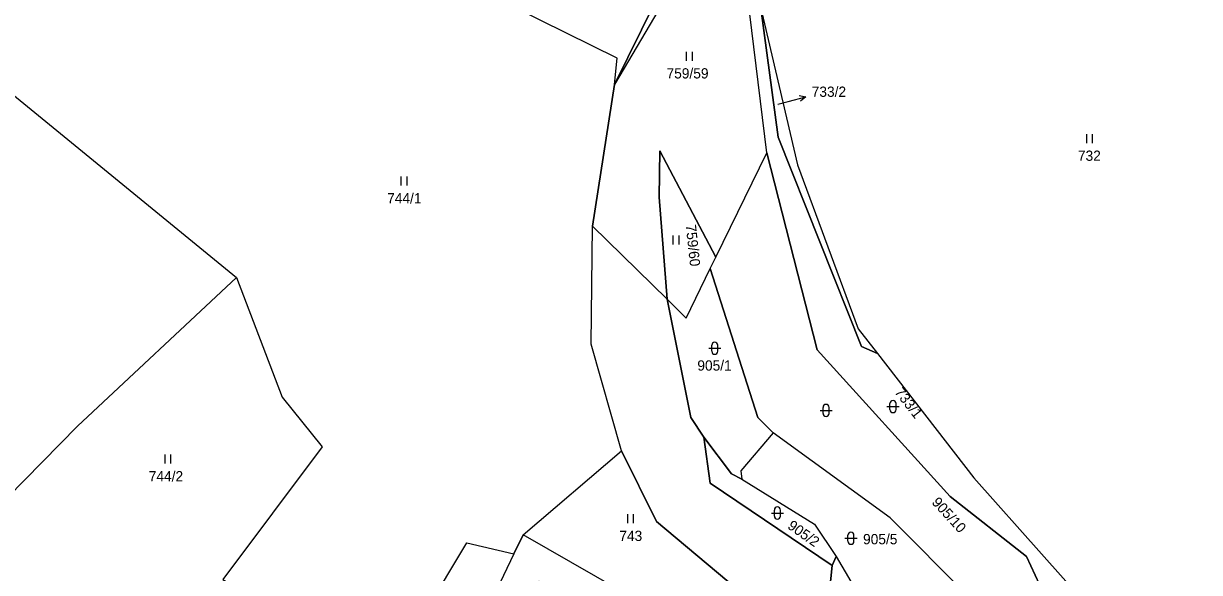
# Model space of a CAD drawing. Extents: x -654083 to -650132, y -1099819 to -1096699.
# Drawn here: x -653461.9 to -653267.1, y -1098321.9 to -1098231 of the extents above; entities that cross this region are included whole.
import ezdxf

# ---------------------------------------------------------------- set-up
doc = ezdxf.new("R2010")
doc.units = 0
for name, color, linetype in [('Obvody jako plochy', 7, 'Continuous'), ('Parcelní čísla', 7, 'Continuous'), ('Prvky pro prodl_ par_ č_', 7, 'Continuous'), ('Značky kultur', 7, 'Continuous')]:
    doc.layers.add(name, color=color, linetype=linetype)

msp = doc.modelspace()

# ---------------------------------------------------------------- linework, layer by layer
at = {"layer": 'Obvody jako plochy'}
for points in [[(-653332.88, -1098178.02), (-653364, -1098241.1), (-653363.54, -1098236.76), (-653384.71, -1098226.25), (-653358.4, -1098174.67), (-653342.34, -1098175.9)], [(-653336.25, -1098192.05), (-653345, -1098208.95), (-653364, -1098241.1), (-653332.88, -1098178.02), (-653326.43, -1098179.47), (-653331.7, -1098190.34)], [(-653356.59, -1098259.77), (-653356.48, -1098252.09), (-653347.19, -1098269.67), (-653338.79, -1098252.38), (-653342.69, -1098220.4), (-653345, -1098208.95), (-653364, -1098241.1), (-653367.61, -1098264.53), (-653355.28, -1098276.65)], [(-653345, -1098208.95), (-653339.77, -1098228.47), (-653336.9, -1098249.8), (-653323.1, -1098284.44), (-653320.45, -1098285.64), (-653304.46, -1098306.2), (-653270.85, -1098343.91), (-653272.78, -1098346.99), (-653291.48, -1098328.46), (-653295.76, -1098319.24), (-653308.43, -1098309.28), (-653330.44, -1098285.01), (-653338.79, -1098252.38), (-653342.69, -1098220.4)], [(-653323.1, -1098284.44), (-653336.9, -1098249.8), (-653339.77, -1098228.47), (-653333.68, -1098254.4), (-653323.63, -1098281.56), (-653320.45, -1098285.64)], [(-653452.91, -1098297.64), (-653476.22, -1098321.29), (-653492.74, -1098319.03), (-653521.4, -1098324.34), (-653543.83, -1098309.55), (-653531.78, -1098288.3), (-653530.29, -1098285.81), (-653526.27, -1098282.15), (-653521.22, -1098282.73), (-653508.81, -1098275.97), (-653497.99, -1098264.52), (-653469.12, -1098238.28), (-653426.6, -1098273.03)], [(-653352.11, -1098279.78), (-653348.12, -1098271.57), (-653347.19, -1098269.67), (-653356.48, -1098252.09), (-653356.59, -1098259.77), (-653355.28, -1098276.65)], [(-653272.78, -1098346.99), (-653275.79, -1098351.52), (-653279.53, -1098356.04), (-653286.13, -1098348.32), (-653285.96, -1098341.24), (-653293.82, -1098339.34), (-653305.51, -1098325.69), (-653318.32, -1098312.84), (-653337.69, -1098298.74), (-653340.27, -1098296.21), (-653348.12, -1098271.57), (-653347.19, -1098269.67), (-653338.79, -1098252.38), (-653330.44, -1098285.01), (-653308.43, -1098309.28), (-653295.76, -1098319.24), (-653291.48, -1098328.46)], [(-653329.9, -1098339.58), (-653327.04, -1098350.72), (-653317.35, -1098355.7), (-653313.69, -1098366.04), (-653321.69, -1098386.72), (-653322.5, -1098386.34), (-653329.22, -1098383.16), (-653322.28, -1098367.5), (-653324.53, -1098356.54), (-653334.77, -1098354.72), (-653336.93, -1098339.6), (-653338.56, -1098328.93), (-653357.01, -1098313.44), (-653362.81, -1098301.73), (-653367.85, -1098284.07), (-653367.61, -1098264.53), (-653355.28, -1098276.65), (-653351.35, -1098296.21), (-653349.19, -1098299.47), (-653348.12, -1098307.05), (-653327.95, -1098320.72)], [(-653337.69, -1098298.74), (-653343.08, -1098305.05), (-653342.88, -1098306.44), (-653344.63, -1098305.55), (-653349.19, -1098299.47), (-653351.35, -1098296.21), (-653355.28, -1098276.65), (-653352.11, -1098279.78), (-653348.12, -1098271.57), (-653340.27, -1098296.21)], [(-653428.86, -1098323.02), (-653399.43, -1098340.33), (-653395.28, -1098328.39), (-653388.43, -1098316.97), (-653380.66, -1098318.78), (-653388.17, -1098334.47), (-653391.18, -1098337.36), (-653393.37, -1098339.44), (-653406.24, -1098351.65), (-653448.41, -1098334.89), (-653466.08, -1098325.78), (-653469.31, -1098325.22), (-653476.22, -1098321.29), (-653452.91, -1098297.64), (-653426.6, -1098273.03), (-653419.03, -1098292.84), (-653412.39, -1098301.08)], [(-653320.97, -1098339.11), (-653307.58, -1098328.25), (-653303.89, -1098332.39), (-653305.51, -1098325.69), (-653318.32, -1098312.84), (-653337.69, -1098298.74), (-653343.08, -1098305.05), (-653342.88, -1098306.44), (-653330.87, -1098313.85), (-653327.3, -1098319.19), (-653324.85, -1098323.36), (-653323.9, -1098331.25)], [(-653342.88, -1098306.44), (-653330.87, -1098313.85), (-653327.3, -1098319.19), (-653327.95, -1098320.72), (-653348.12, -1098307.05), (-653349.19, -1098299.47), (-653344.63, -1098305.55)], [(-653357.01, -1098313.44), (-653338.56, -1098328.93), (-653336.93, -1098339.6), (-653339.25, -1098338.44), (-653379.11, -1098315.61), (-653362.81, -1098301.73)], [(-653337.4, -1098379.36), (-653334.95, -1098380.49), (-653339.25, -1098338.44), (-653379.11, -1098315.61), (-653380.66, -1098318.78), (-653388.17, -1098334.47), (-653376.51, -1098323.28), (-653362.95, -1098337.44), (-653349.55, -1098350.96), (-653340.67, -1098343.47), (-653340.32, -1098347.29), (-653338.45, -1098367.88)], [(-653310.46, -1098365.35), (-653315.5, -1098377.71), (-653321.69, -1098386.72), (-653313.69, -1098366.04), (-653317.35, -1098355.7), (-653327.04, -1098350.72), (-653329.9, -1098339.58), (-653327.95, -1098320.72), (-653327.3, -1098319.19), (-653324.85, -1098323.36), (-653323.9, -1098331.25), (-653322.58, -1098342.2), (-653315.38, -1098354.09)]]:
    msp.add_lwpolyline(points, close=True, dxfattribs=at)
for points in [[(-653339.77, -1098228.47), (-653333.68, -1098254.4), (-653323.63, -1098281.56), (-653320.45, -1098285.64), (-653304.46, -1098306.2), (-653270.85, -1098343.91), (-653260.1, -1098327.86), (-653248.76, -1098313.67), (-653255.98, -1098301.9), (-653251.71, -1098289.52), (-653245.27, -1098277.16), (-653238.5, -1098268.66), (-653219, -1098286.94), (-653207.5, -1098274.8), (-653230.91, -1098259.97), (-653248.25, -1098237.42), (-653273.74, -1098207.76)], [(-653468.56, -1098224.39), (-653476.06, -1098232.31), (-653469.12, -1098238.28), (-653426.6, -1098273.03), (-653419.03, -1098292.84), (-653412.39, -1098301.08), (-653428.86, -1098323.02), (-653399.43, -1098340.33), (-653395.28, -1098328.39), (-653388.43, -1098316.97), (-653380.66, -1098318.78), (-653379.11, -1098315.61), (-653362.81, -1098301.73), (-653367.85, -1098284.07), (-653367.61, -1098264.53), (-653364, -1098241.1), (-653363.54, -1098236.76), (-653384.71, -1098226.25)]]:
    msp.add_lwpolyline(points, dxfattribs=at)
at = {"layer": 'Prvky pro prodl_ par_ č_'}
for p, q in [((-653336.93, -1098244.37), (-653335.23, -1098243.91)), ((-653335.23, -1098243.91), (-653332.33, -1098243.14))]:
    msp.add_line(p, q, dxfattribs=at)
msp.add_lwpolyline([(-653333.43, -1098242.91), (-653332.33, -1098243.14), (-653333.17, -1098243.88)], dxfattribs=at)
at = {"layer": 'Značky kultur'}
for p, q in [((-653352.11, -1098235.67), (-653352.11, -1098237.17)), ((-653351.08, -1098237.17), (-653351.08, -1098235.67)), ((-653285.84, -1098249.29), (-653285.84, -1098250.79)), ((-653284.82, -1098250.79), (-653284.82, -1098249.29)), ((-653399.37, -1098256.34), (-653399.37, -1098257.84)), ((-653398.34, -1098257.84), (-653398.34, -1098256.34)), ((-653354.31, -1098266.07), (-653354.31, -1098267.57)), ((-653353.29, -1098267.57), (-653353.29, -1098266.07)), ((-653348.38, -1098284.75), (-653346.38, -1098284.75)), ((-653347.88, -1098285.25), (-653347.88, -1098284.25)), ((-653346.88, -1098285.25), (-653346.88, -1098284.25)), ((-653329.95, -1098295.04), (-653327.95, -1098295.04)), ((-653329.45, -1098295.54), (-653329.45, -1098294.54)), ((-653328.45, -1098295.54), (-653328.45, -1098294.54)), ((-653318.87, -1098294.4), (-653316.87, -1098294.4)), ((-653318.37, -1098294.9), (-653318.37, -1098293.9)), ((-653317.37, -1098294.9), (-653317.37, -1098293.9)), ((-653438.47, -1098302.34), (-653438.47, -1098303.84)), ((-653437.45, -1098303.84), (-653437.45, -1098302.34)), ((-653361.84, -1098312.22), (-653361.84, -1098313.72)), ((-653360.82, -1098313.72), (-653360.82, -1098312.22)), ((-653338.01, -1098312.02), (-653336.01, -1098312.02)), ((-653337.51, -1098312.52), (-653337.51, -1098311.52)), ((-653336.51, -1098312.52), (-653336.51, -1098311.52)), ((-653325.83, -1098316.19), (-653323.83, -1098316.19)), ((-653325.33, -1098316.69), (-653325.33, -1098315.69)), ((-653324.33, -1098316.69), (-653324.33, -1098315.69))]:
    msp.add_line(p, q, dxfattribs=at)
for centre, start, end in [((-653347.38, -1098284.25), 0, 180), ((-653347.38, -1098285.25), 180, 0), ((-653317.87, -1098293.9), 0, 180), ((-653328.95, -1098294.54), 0, 180), ((-653317.87, -1098294.9), 180, 0), ((-653328.95, -1098295.54), 180, 0), ((-653337.01, -1098311.52), 0, 180), ((-653337.01, -1098312.52), 180, 0), ((-653324.83, -1098315.69), 0, 180), ((-653324.83, -1098316.69), 180, 0)]:
    msp.add_arc(centre, 0.5, start, end, dxfattribs=at)

# ---------------------------------------------------------------- texts
at = {"layer": 'Parcelní čísla'}
for s, p in [('759/59', (-653355.37, -1098240.1)), ('732', (-653287.25, -1098253.73)), ('744/1', (-653401.64, -1098260.78)), ('905/1', (-653350.27, -1098288.45)), ('744/2', (-653441.11, -1098306.78)), ('743', (-653363.19, -1098316.65)), ('905/5', (-653322.83, -1098317.19))]:
    msp.add_text(s, height=1.7, dxfattribs=at).set_placement(p)
for s, height, rotation, p in [('733/2', 0.1, 283.05, (-653336.93, -1098244.37)), ('759/60', 1.7, 276.102, (-653352.2, -1098264.36)), ('733/1', 1.7, 307.782, (-653317.69, -1098292.04)), ('905/10', 1.7, 312.57, (-653311.56, -1098310.34)), ('905/2', 1.7, 324.882, (-653335.47, -1098314.46))]:
    msp.add_text(s, height=height, rotation=rotation, dxfattribs=at).set_placement(p)
at = {"layer": 'Prvky pro prodl_ par_ č_'}
msp.add_text('733/2', height=1.7, dxfattribs=at).set_placement((-653331.33, -1098243.14))

doc.saveas('drawing.dxf')
